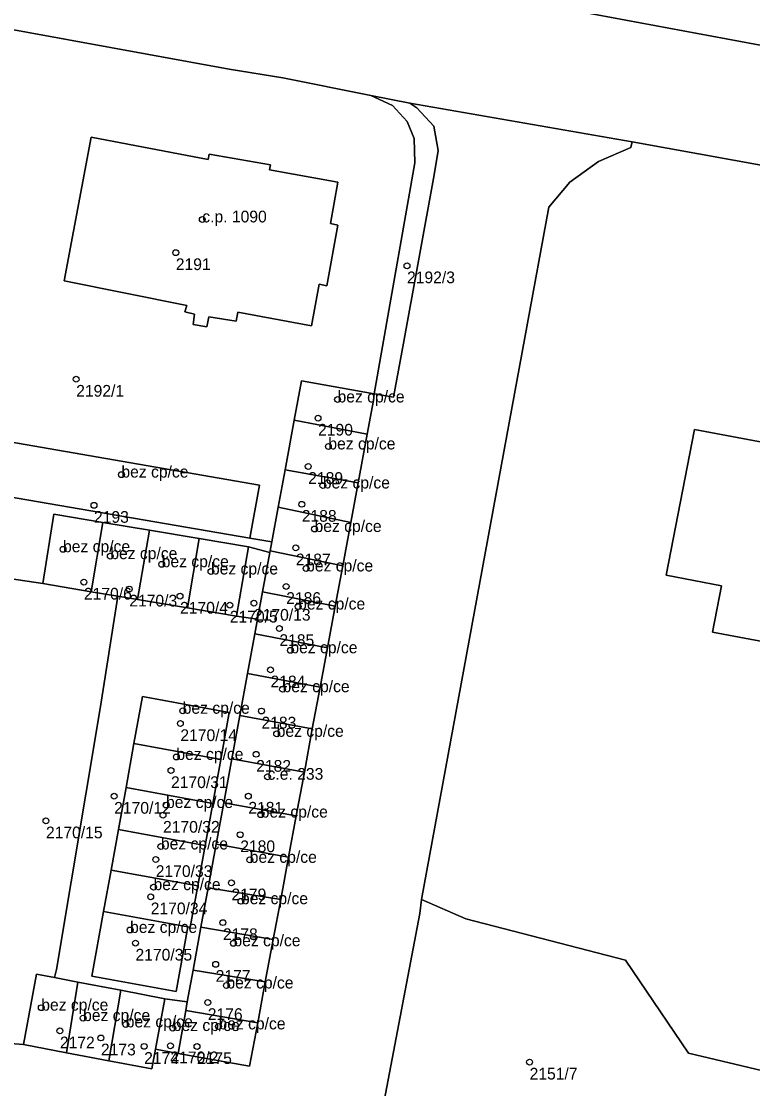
# Model space of a CAD drawing. Extents: x -878211 to -870363, y -1058464 to -1052522.
# Drawn here: x -874505.5 to -874443.1, y -1055455 to -1055364 of the extents above; entities that cross this region are included whole.
import ezdxf

# ---------------------------------------------------------------- set-up
doc = ezdxf.new("R2010")
doc.units = 0
for name, color, linetype in [('Vrstva 50', 7, 'Continuous'), ('Vrstva 51', 7, 'Continuous'), ('Vrstva 52', 7, 'Continuous')]:
    doc.layers.add(name, color=color, linetype=linetype)

msp = doc.modelspace()

# ---------------------------------------------------------------- linework, layer by layer
at = {"layer": 'Vrstva 50'}
for centre in [(-874490.06, -1055380.88994), (-874492.32, -1055383.71994), (-874472.59, -1055384.83994), (-874500.82, -1055394.51994), (-874478.52, -1055396.24994), (-874480.18, -1055397.83994), (-874479.3, -1055400.25994), (-874481.02, -1055401.95994), (-874496.96, -1055402.65994), (-874479.77, -1055403.58994), (-874499.3, -1055405.27994), (-874481.57, -1055405.18994), (-874480.48, -1055407.29994), (-874501.94, -1055409.02994), (-874482.08, -1055408.90994), (-874497.91, -1055409.61994), (-874493.52, -1055410.30994), (-874489.32, -1055410.92994), (-874481.2, -1055410.66994), (-874500.16, -1055411.82994), (-874496.29, -1055412.41994), (-874482.9, -1055412.19994), (-874491.96, -1055413.02994), (-874487.71, -1055413.78994), (-874485.65, -1055413.62994), (-874481.88, -1055413.91994), (-874483.48, -1055415.78994), (-874482.54, -1055417.64994), (-874484.24, -1055419.31994), (-874483.21, -1055420.96994), (-874491.73, -1055422.80994), (-874485.01, -1055422.82994), (-874491.93, -1055423.89994), (-874483.71, -1055424.77994), (-874485.46, -1055426.51994), (-874492.27, -1055426.74994), (-874492.73, -1055427.90994), (-874484.49, -1055428.43994), (-874497.58, -1055430.09994), (-874486.13, -1055430.08994), (-874493.15, -1055430.84994), (-874493.41, -1055431.71994), (-874485.07, -1055431.66994), (-874503.4, -1055432.19994), (-874486.82, -1055433.37994), (-874493.59, -1055434.38994), (-874494.03, -1055435.49994), (-874486.01, -1055435.52994), (-874487.57, -1055437.48994), (-874494.22, -1055437.85994), (-874494.46, -1055438.67994), (-874486.76, -1055439.05994), (-874488.3, -1055440.87994), (-874496.22, -1055441.50994), (-874495.76, -1055442.62994), (-874487.4, -1055442.64994), (-874488.92, -1055444.43994), (-874488, -1055446.24994), (-874503.8, -1055448.13994), (-874489.59, -1055447.69994), (-874500.23, -1055449.02994), (-874502.21, -1055450.11994), (-874496.59, -1055449.56994), (-874492.58, -1055449.87994), (-874488.68, -1055449.73994), (-874498.71, -1055450.71994), (-874495.02, -1055451.43994), (-874492.78, -1055451.38994), (-874490.51, -1055451.44994), (-874462.13, -1055452.77994)]:
    msp.add_circle(centre, 0.25, dxfattribs=at)
at = {"layer": 'Vrstva 51'}
for points in [[(-874436.83, -1055367.14), (-874436.13, -1055363.28), (-874434.42, -1055353.56), (-874433.51, -1055348.18), (-874436.24, -1055347.92), (-874442.87, -1055346.79), (-874446.63, -1055346.13), (-874454.28, -1055344.9), (-874454.91, -1055348.4), (-874457.59, -1055363.21), (-874440.46, -1055366.4)], [(-874475.4, -1055395.76), (-874471.91, -1055376.05), (-874471.98, -1055373.97), (-874472.59, -1055372.52), (-874473.83, -1055371.17), (-874475.68, -1055370.3), (-874483.2, -1055368.81), (-874487.76, -1055368.07), (-874508.36, -1055364.31), (-874509.93, -1055371.96), (-874510.93, -1055377.49), (-874515.72, -1055402.98), (-874513.52, -1055403.42), (-874512.48, -1055397.87), (-874508.49, -1055398.54), (-874508.65, -1055399.48), (-874485.19, -1055403.55), (-874486.01, -1055408.07), (-874484.13, -1055408.39), (-874483.58, -1055405.44), (-874482.99, -1055402.25), (-874482.21, -1055398.02), (-874481.59, -1055394.65)], [(-874472.36, -1055370.96), (-874475.68, -1055370.3), (-874473.83, -1055371.17), (-874472.59, -1055372.52), (-874471.98, -1055373.97), (-874471.91, -1055376.05), (-874475.4, -1055395.76), (-874473.73, -1055396.06), (-874472.9, -1055391.44), (-874470.27, -1055377.07), (-874469.94, -1055375), (-874470.29, -1055372.93), (-874471.75, -1055371.37)], [(-874489.68, -1055390.06), (-874490.85, -1055389.86), (-874490.71, -1055388.98), (-874491.55, -1055388.78), (-874491.38, -1055388.24), (-874501.85, -1055386.12), (-874499.54, -1055373.88), (-874489.55, -1055375.77), (-874489.47, -1055375.33), (-874484.25, -1055376.23), (-874484.32, -1055376.66), (-874478.49, -1055377.71), (-874479.12, -1055381.24), (-874478.48, -1055381.37), (-874479.42, -1055386.54), (-874480.1, -1055386.42), (-874480.74, -1055389.96), (-874487.02, -1055388.81), (-874487.18, -1055389.57), (-874489.51, -1055389.21)], [(-874489.68, -1055390.06), (-874489.51, -1055389.21), (-874487.18, -1055389.57), (-874487.02, -1055388.81), (-874480.74, -1055389.96), (-874480.1, -1055386.42), (-874479.42, -1055386.54), (-874478.48, -1055381.37), (-874479.12, -1055381.24), (-874478.49, -1055377.71), (-874484.32, -1055376.66), (-874484.25, -1055376.23), (-874489.47, -1055375.33), (-874489.55, -1055375.77), (-874499.54, -1055373.88), (-874501.85, -1055386.12), (-874491.38, -1055388.24), (-874491.55, -1055388.78), (-874490.71, -1055388.98), (-874490.85, -1055389.86)], [(-874418.47, -1055392.56), (-874418.11, -1055397.56), (-874418.66, -1055400.55), (-874422.35, -1055403.63), (-874424.77, -1055416.09), (-874429.1, -1055415.29), (-874429.38, -1055416.2), (-874431.2, -1055415.91), (-874431.8, -1055418.85), (-874446.52, -1055416.1), (-874445.74, -1055412.15), (-874450.47, -1055411.23), (-874448.05, -1055398.82), (-874439.88, -1055400.35), (-874438.85, -1055395.2), (-874434.78, -1055395.96), (-874432.68, -1055394.55), (-874431.95, -1055390.57), (-874424.04, -1055392.02), (-874419.42, -1055391.64), (-874419.01, -1055391.73), (-874418.62, -1055392.08)], [(-874418.47, -1055392.56), (-874418.62, -1055392.08), (-874419.01, -1055391.73), (-874419.42, -1055391.64), (-874424.04, -1055392.02), (-874431.95, -1055390.57), (-874432.68, -1055394.55), (-874434.78, -1055395.96), (-874438.85, -1055395.2), (-874439.88, -1055400.35), (-874448.05, -1055398.82), (-874450.47, -1055411.23), (-874445.74, -1055412.15), (-874446.52, -1055416.1), (-874431.8, -1055418.85), (-874431.2, -1055415.91), (-874429.38, -1055416.2), (-874429.1, -1055415.29), (-874424.77, -1055416.09), (-874422.35, -1055403.63), (-874418.66, -1055400.55), (-874418.11, -1055397.56)], [(-874475.4, -1055395.76), (-874481.59, -1055394.65), (-874482.21, -1055398.02), (-874475.98, -1055399.2), (-874475.45, -1055396.34)], [(-874475.98, -1055399.2), (-874482.21, -1055398.02), (-874482.99, -1055402.25), (-874476.75, -1055403.35)], [(-874509.53, -1055404.03), (-874486.01, -1055408.07), (-874485.19, -1055403.55), (-874508.65, -1055399.48)], [(-874509.53, -1055404.03), (-874513.52, -1055403.42), (-874515.72, -1055402.98), (-874522.03, -1055401.96), (-874523.12, -1055409.08), (-874522.06, -1055409.22), (-874503.68, -1055411.96), (-874502.74, -1055406.04), (-874498.56, -1055406.74), (-874494.56, -1055407.4), (-874490.33, -1055408.11), (-874486.13, -1055408.81), (-874484.29, -1055409.3), (-874484.27, -1055409.17), (-874484.13, -1055408.39), (-874486.01, -1055408.07)], [(-874482.99, -1055402.25), (-874483.58, -1055405.44), (-874477.38, -1055406.73), (-874476.75, -1055403.35)], [(-874503.68, -1055411.96), (-874499.54, -1055412.65), (-874498.56, -1055406.74), (-874502.74, -1055406.04)], [(-874477.38, -1055406.73), (-874483.58, -1055405.44), (-874484.13, -1055408.39), (-874484.27, -1055409.17), (-874478.07, -1055410.43)], [(-874499.54, -1055412.65), (-874497.28, -1055413.03), (-874495.6, -1055413.31), (-874494.56, -1055407.4), (-874498.56, -1055406.74)], [(-874491.32, -1055414.03), (-874490.33, -1055408.11), (-874494.56, -1055407.4), (-874495.6, -1055413.31)], [(-874491.32, -1055414.03), (-874487.14, -1055414.73), (-874486.13, -1055408.81), (-874490.33, -1055408.11)], [(-874484.29, -1055409.3), (-874486.13, -1055408.81), (-874487.14, -1055414.73), (-874485.34, -1055414.99), (-874484.91, -1055412.66)], [(-874478.07, -1055410.43), (-874484.27, -1055409.17), (-874484.29, -1055409.3), (-874484.91, -1055412.66), (-874478.72, -1055413.89)], [(-874478.72, -1055413.89), (-874484.91, -1055412.66), (-874485.34, -1055414.99), (-874485.57, -1055416.23), (-874479.38, -1055417.44)], [(-874490.84, -1055444.94), (-874490.17, -1055441.28), (-874489.55, -1055437.92), (-874488.87, -1055434.19), (-874488.22, -1055430.65), (-874487.53, -1055426.91), (-874486.85, -1055423.22), (-874486.19, -1055419.62), (-874485.57, -1055416.23), (-874485.34, -1055414.99), (-874487.14, -1055414.73), (-874491.32, -1055414.03), (-874495.6, -1055413.31), (-874497.28, -1055413.03), (-874498.74, -1055422.45), (-874502.49, -1055444.88), (-874502.68, -1055445.57), (-874500.68, -1055445.95), (-874497.02, -1055446.65), (-874493.25, -1055447.37), (-874491.34, -1055447.63)], [(-874479.38, -1055417.44), (-874485.57, -1055416.23), (-874486.19, -1055419.62), (-874480, -1055420.8)], [(-874480, -1055420.8), (-874486.19, -1055419.62), (-874486.85, -1055423.22), (-874480.67, -1055424.36)], [(-874495.16, -1055421.6), (-874487.76, -1055422.94), (-874488.49, -1055426.96), (-874489.17, -1055430.71), (-874489.81, -1055434.29), (-874490.44, -1055437.75), (-874491.08, -1055441.28), (-874491.29, -1055441.24), (-874492.29, -1055446.76), (-874499.48, -1055445.46), (-874498.48, -1055439.94), (-874497.84, -1055436.4), (-874497.21, -1055432.94), (-874496.56, -1055429.36), (-874495.89, -1055425.61)], [(-874495.89, -1055425.61), (-874488.49, -1055426.96), (-874487.76, -1055422.94), (-874495.16, -1055421.6)], [(-874480.67, -1055424.36), (-874486.85, -1055423.22), (-874487.53, -1055426.91), (-874481.35, -1055428.04)], [(-874496.56, -1055429.36), (-874489.17, -1055430.71), (-874488.49, -1055426.96), (-874495.89, -1055425.61)], [(-874481.35, -1055428.04), (-874487.53, -1055426.91), (-874488.22, -1055430.65), (-874482.05, -1055431.77)], [(-874497.21, -1055432.94), (-874489.81, -1055434.29), (-874489.17, -1055430.71), (-874496.56, -1055429.36)], [(-874482.05, -1055431.77), (-874488.22, -1055430.65), (-874488.87, -1055434.19), (-874482.7, -1055435.3)], [(-874490.44, -1055437.75), (-874489.81, -1055434.29), (-874497.21, -1055432.94), (-874497.84, -1055436.4)], [(-874482.7, -1055435.3), (-874488.87, -1055434.19), (-874489.55, -1055437.92), (-874483.37, -1055438.9)], [(-874491.29, -1055441.24), (-874491.08, -1055441.28), (-874490.44, -1055437.75), (-874497.84, -1055436.4), (-874498.48, -1055439.94)], [(-874483.37, -1055438.9), (-874489.55, -1055437.92), (-874490.17, -1055441.28), (-874484.01, -1055442.32)], [(-874425.23, -1055466.43), (-874421.91, -1055446.87), (-874424.59, -1055454.53), (-874428.7, -1055456.74), (-874448.56, -1055452.02), (-874453.94, -1055444.08), (-874467.58, -1055440.55), (-874471.35, -1055438.91), (-874471.5, -1055440.09), (-874474.53, -1055456.09), (-874474, -1055456.13), (-874474.03, -1055456.31), (-874467.97, -1055457.45), (-874465.55, -1055458.24)], [(-874498.48, -1055439.94), (-874499.48, -1055445.46), (-874492.29, -1055446.76), (-874491.29, -1055441.24)], [(-874484.01, -1055442.32), (-874490.17, -1055441.28), (-874490.84, -1055444.94), (-874484.68, -1055445.93)], [(-874501.64, -1055451.98), (-874500.68, -1055445.95), (-874502.68, -1055445.57), (-874504.22, -1055445.28), (-874505.32, -1055451.29)], [(-874484.68, -1055445.93), (-874490.84, -1055444.94), (-874491.34, -1055447.63), (-874491.46, -1055448.38), (-874485.33, -1055449.42)], [(-874498.02, -1055452.67), (-874497.02, -1055446.65), (-874500.68, -1055445.95), (-874501.64, -1055451.98)], [(-874498.02, -1055452.67), (-874494.36, -1055453.36), (-874494.05, -1055451.68), (-874493.25, -1055447.37), (-874497.02, -1055446.65)], [(-874493.25, -1055447.37), (-874494.05, -1055451.68), (-874492.11, -1055452.04), (-874491.46, -1055448.38), (-874491.34, -1055447.63)], [(-874485.33, -1055449.42), (-874491.46, -1055448.38), (-874492.11, -1055452.04), (-874486.02, -1055453.12)]]:
    msp.add_lwpolyline(points, close=True, dxfattribs=at)
for points in [[(-874529.59, -1055360.33), (-874508.36, -1055364.31), (-874487.76, -1055368.07), (-874483.2, -1055368.81), (-874475.68, -1055370.3), (-874472.36, -1055370.96), (-874453.37, -1055374.26), (-874271.79, -1055407.11)], [(-874440.46, -1055366.4), (-874457.59, -1055363.21)], [(-874474.53, -1055456.09), (-874471.5, -1055440.09), (-874471.35, -1055438.91), (-874460.5, -1055379.85), (-874458.7, -1055377.7), (-874456.25, -1055375.93), (-874453.48, -1055374.74), (-874453.37, -1055374.26), (-874472.36, -1055370.96), (-874471.75, -1055371.37), (-874470.29, -1055372.93), (-874469.94, -1055375), (-874470.27, -1055377.07), (-874472.9, -1055391.44), (-874473.73, -1055396.06), (-874475.4, -1055395.76), (-874475.45, -1055396.34), (-874475.98, -1055399.2), (-874476.75, -1055403.35), (-874477.38, -1055406.73), (-874478.07, -1055410.43), (-874478.72, -1055413.89), (-874479.38, -1055417.44), (-874480, -1055420.8), (-874480.67, -1055424.36), (-874481.35, -1055428.04), (-874482.05, -1055431.77), (-874482.7, -1055435.3), (-874483.37, -1055438.9), (-874484.01, -1055442.32), (-874484.68, -1055445.93), (-874485.33, -1055449.42), (-874486.02, -1055453.12), (-874492.11, -1055452.04), (-874494.05, -1055451.68), (-874494.36, -1055453.36), (-874498.02, -1055452.67), (-874501.64, -1055451.98), (-874505.32, -1055451.29), (-874516.25, -1055450.42)], [(-874271.79, -1055407.11), (-874453.37, -1055374.26), (-874453.48, -1055374.74), (-874456.25, -1055375.93), (-874458.7, -1055377.7), (-874460.5, -1055379.85), (-874471.35, -1055438.91), (-874467.58, -1055440.55), (-874453.94, -1055444.08), (-874448.56, -1055452.02), (-874428.7, -1055456.74)], [(-874516.25, -1055450.42), (-874505.32, -1055451.29), (-874504.22, -1055445.28), (-874502.68, -1055445.57), (-874502.49, -1055444.88), (-874498.74, -1055422.45), (-874497.28, -1055413.03), (-874499.54, -1055412.65), (-874503.68, -1055411.96), (-874522.06, -1055409.22)]]:
    msp.add_lwpolyline(points, dxfattribs=at)
at = {"layer": 'Vrstva 52'}
for points in [[(-874484.32, -1055376.66), (-874484.25, -1055376.23), (-874489.47, -1055375.33), (-874489.55, -1055375.77), (-874499.54, -1055373.88), (-874501.85, -1055386.12), (-874491.38, -1055388.24), (-874491.55, -1055388.78), (-874490.71, -1055388.98), (-874490.85, -1055389.86), (-874489.68, -1055390.06), (-874489.51, -1055389.21), (-874487.18, -1055389.57), (-874487.02, -1055388.81), (-874480.74, -1055389.96), (-874480.1, -1055386.42), (-874479.42, -1055386.54), (-874478.48, -1055381.37), (-874479.12, -1055381.24), (-874478.49, -1055377.71)], [(-874482.21, -1055398.02), (-874475.98, -1055399.2), (-874475.45, -1055396.34), (-874475.4, -1055395.76), (-874481.59, -1055394.65)], [(-874450.47, -1055411.23), (-874445.74, -1055412.15), (-874446.52, -1055416.1), (-874431.8, -1055418.85), (-874431.2, -1055415.91), (-874429.38, -1055416.2), (-874429.1, -1055415.29), (-874424.77, -1055416.09), (-874422.35, -1055403.63), (-874435.76, -1055401.05), (-874434.78, -1055395.96), (-874438.85, -1055395.2), (-874439.88, -1055400.35), (-874448.05, -1055398.82)], [(-874482.99, -1055402.25), (-874476.75, -1055403.35), (-874475.98, -1055399.2), (-874482.21, -1055398.02)], [(-874508.65, -1055399.48), (-874509.53, -1055404.03), (-874486.01, -1055408.07), (-874485.19, -1055403.55)], [(-874483.58, -1055405.44), (-874477.38, -1055406.73), (-874476.75, -1055403.35), (-874482.99, -1055402.25)], [(-874502.74, -1055406.04), (-874503.68, -1055411.96), (-874499.54, -1055412.65), (-874498.56, -1055406.74)], [(-874484.27, -1055409.17), (-874478.07, -1055410.43), (-874477.38, -1055406.73), (-874483.58, -1055405.44), (-874484.13, -1055408.39)], [(-874498.56, -1055406.74), (-874499.54, -1055412.65), (-874497.28, -1055413.03), (-874495.6, -1055413.31), (-874494.56, -1055407.4)], [(-874494.56, -1055407.4), (-874495.6, -1055413.31), (-874491.32, -1055414.03), (-874490.33, -1055408.11)], [(-874491.32, -1055414.03), (-874487.14, -1055414.73), (-874486.13, -1055408.81), (-874490.33, -1055408.11)], [(-874478.07, -1055410.43), (-874484.27, -1055409.17), (-874484.29, -1055409.3), (-874484.91, -1055412.66), (-874478.72, -1055413.89)], [(-874485.57, -1055416.23), (-874479.38, -1055417.44), (-874478.72, -1055413.89), (-874484.91, -1055412.66), (-874485.34, -1055414.99)], [(-874486.19, -1055419.62), (-874480, -1055420.8), (-874479.38, -1055417.44), (-874485.57, -1055416.23)], [(-874486.85, -1055423.22), (-874480.67, -1055424.36), (-874480, -1055420.8), (-874486.19, -1055419.62)], [(-874488.49, -1055426.96), (-874487.76, -1055422.94), (-874495.16, -1055421.6), (-874495.89, -1055425.61)], [(-874487.53, -1055426.91), (-874481.35, -1055428.04), (-874480.67, -1055424.36), (-874486.85, -1055423.22)], [(-874496.56, -1055429.36), (-874489.17, -1055430.71), (-874488.49, -1055426.96), (-874495.89, -1055425.61)], [(-874488.22, -1055430.65), (-874482.05, -1055431.77), (-874481.35, -1055428.04), (-874487.53, -1055426.91)], [(-874497.21, -1055432.94), (-874489.81, -1055434.29), (-874489.17, -1055430.71), (-874496.56, -1055429.36)], [(-874488.87, -1055434.19), (-874482.7, -1055435.3), (-874482.05, -1055431.77), (-874488.22, -1055430.65)], [(-874497.21, -1055432.94), (-874497.84, -1055436.4), (-874490.44, -1055437.75), (-874489.81, -1055434.29)], [(-874489.55, -1055437.92), (-874483.37, -1055438.9), (-874482.7, -1055435.3), (-874488.87, -1055434.19)], [(-874498.48, -1055439.94), (-874491.29, -1055441.24), (-874491.08, -1055441.28), (-874490.44, -1055437.75), (-874497.84, -1055436.4)], [(-874489.55, -1055437.92), (-874490.17, -1055441.28), (-874484.01, -1055442.32), (-874483.37, -1055438.9)], [(-874498.48, -1055439.94), (-874499.48, -1055445.46), (-874492.29, -1055446.76), (-874491.29, -1055441.24)], [(-874490.84, -1055444.94), (-874484.68, -1055445.93), (-874484.01, -1055442.32), (-874490.17, -1055441.28)], [(-874504.22, -1055445.28), (-874505.32, -1055451.29), (-874501.64, -1055451.98), (-874500.68, -1055445.95), (-874502.68, -1055445.57)], [(-874491.34, -1055447.63), (-874491.46, -1055448.38), (-874485.33, -1055449.42), (-874484.68, -1055445.93), (-874490.84, -1055444.94)], [(-874497.02, -1055446.65), (-874500.68, -1055445.95), (-874501.64, -1055451.98), (-874498.02, -1055452.67)], [(-874497.02, -1055446.65), (-874498.02, -1055452.67), (-874494.36, -1055453.36), (-874494.05, -1055451.68), (-874493.25, -1055447.37)], [(-874494.05, -1055451.68), (-874492.11, -1055452.04), (-874491.46, -1055448.38), (-874491.34, -1055447.63), (-874493.25, -1055447.37)], [(-874491.46, -1055448.38), (-874492.11, -1055452.04), (-874486.02, -1055453.12), (-874485.33, -1055449.42)]]:
    msp.add_lwpolyline(points, close=True, dxfattribs=at)

# ---------------------------------------------------------------- texts
at = {"layer": 'Vrstva 50'}
for s, p in [('c.p. 1090', (-874490.06, -1055381.139)), ('2191', (-874492.32, -1055385.209)), ('2192/3', (-874472.59, -1055386.329)), ('2192/1', (-874500.82, -1055396.009)), ('bez cp/ce', (-874478.52, -1055396.5)), ('2190', (-874480.18, -1055399.329)), ('bez cp/ce', (-874479.3, -1055400.51)), ('bez cp/ce', (-874496.96, -1055402.909)), ('2189', (-874481.02, -1055403.449)), ('bez cp/ce', (-874479.77, -1055403.84)), ('2193', (-874499.3, -1055406.769)), ('2188', (-874481.57, -1055406.679)), ('bez cp/ce', (-874480.48, -1055407.55)), ('bez cp/ce', (-874501.94, -1055409.28)), ('bez cp/ce', (-874497.91, -1055409.87)), ('bez cp/ce', (-874493.52, -1055410.56)), ('2187', (-874482.08, -1055410.399)), ('bez cp/ce', (-874481.2, -1055410.919)), ('bez cp/ce', (-874489.32, -1055411.179)), ('2170/6', (-874500.16, -1055413.319)), ('2170/3', (-874496.29, -1055413.909)), ('2170/4', (-874491.96, -1055414.519)), ('2186', (-874482.9, -1055413.689)), ('bez cp/ce', (-874481.88, -1055414.169)), ('2170/5', (-874487.71, -1055415.279)), ('2170/13', (-874485.65, -1055415.119)), ('2185', (-874483.48, -1055417.279)), ('bez cp/ce', (-874482.54, -1055417.899)), ('2184', (-874484.24, -1055420.809)), ('bez cp/ce', (-874483.21, -1055421.22)), ('bez cp/ce', (-874491.73, -1055423.06)), ('2183', (-874485.01, -1055424.319)), ('2170/14', (-874491.93, -1055425.389)), ('bez cp/ce', (-874483.71, -1055425.03)), ('bez cp/ce', (-874492.27, -1055427)), ('2182', (-874485.46, -1055428.009)), ('c.e. 233', (-874484.49, -1055428.69)), ('2170/31', (-874492.73, -1055429.399)), ('2170/12', (-874497.58, -1055431.589)), ('bez cp/ce', (-874493.15, -1055431.1)), ('2181', (-874486.13, -1055431.579)), ('bez cp/ce', (-874485.07, -1055431.919)), ('2170/15', (-874503.4, -1055433.689)), ('2170/32', (-874493.41, -1055433.209)), ('bez cp/ce', (-874493.59, -1055434.639)), ('2180', (-874486.82, -1055434.869)), ('bez cp/ce', (-874486.01, -1055435.78)), ('2170/33', (-874494.03, -1055436.989)), ('bez cp/ce', (-874494.22, -1055438.11)), ('2179', (-874487.57, -1055438.979)), ('bez cp/ce', (-874486.76, -1055439.31)), ('2170/34', (-874494.46, -1055440.169)), ('bez cp/ce', (-874496.22, -1055441.76)), ('2178', (-874488.3, -1055442.369)), ('bez cp/ce', (-874487.4, -1055442.899)), ('2170/35', (-874495.76, -1055444.119)), ('2177', (-874488.92, -1055445.929)), ('bez cp/ce', (-874488, -1055446.5)), ('bez cp/ce', (-874503.8, -1055448.389)), ('2176', (-874489.59, -1055449.189)), ('bez cp/ce', (-874500.23, -1055449.28)), ('bez cp/ce', (-874496.59, -1055449.82)), ('bez cp/ce', (-874492.58, -1055450.129)), ('bez cp/ce', (-874488.68, -1055449.99)), ('2172', (-874502.21, -1055451.609)), ('2173', (-874498.71, -1055452.209)), ('2170/2', (-874492.78, -1055452.879)), ('2174', (-874495.02, -1055452.929)), ('2175', (-874490.51, -1055452.939)), ('2151/7', (-874462.13, -1055454.269))]:
    msp.add_text(s, height=0.999996, dxfattribs=at).set_placement(p)

doc.saveas('drawing.dxf')
